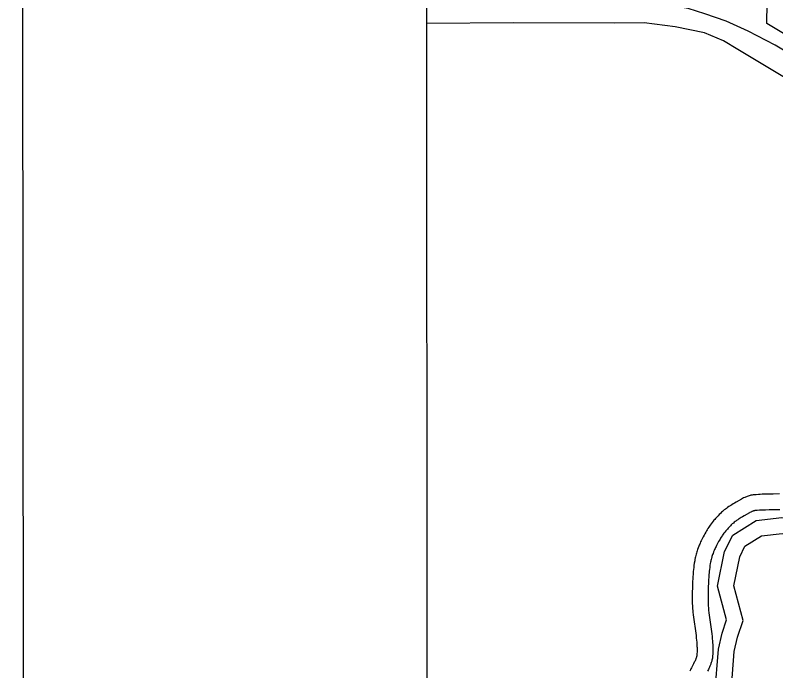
# Model space of a CAD drawing. Extents: x 3297753 to 3335611, y 652252 to 677623.
# Drawn here: x 3301087 to 3302528, y 661672 to 662915 of the extents above; entities that cross this region are included whole.
import ezdxf

# ---------------------------------------------------------------- set-up
doc = ezdxf.new("R2010")
doc.units = 0
for name, color, linetype in [('V-ANNO-SYMB', 7, 'Continuous'), ('V-GRID-FRAM', 7, 'Continuous'), ('V-ROAD-CNTR', 7, 'Continuous'), ('V-TOPO-SHOR', 7, 'Continuous')]:
    doc.layers.add(name, color=color, linetype=linetype)

msp = doc.modelspace()

# ---------------------------------------------------------------- linework, layer by layer
at = {"layer": 'V-ANNO-SYMB'}
msp.add_lwpolyline([(3301110.5, 653463.2), (3334193.7, 653496.9), (3334170.4, 676413.4), (3301087.2, 676379.8), (3301110.5, 653463.2)], dxfattribs=at)
at = {"layer": 'V-GRID-FRAM'}
msp.add_lwpolyline([(3301859.6, 675814.9), (3333399.1, 675847), (3333425.5, 657662.7), (3301870.2, 657630.6), (3301859.6, 675814.9)], dxfattribs=at)
at = {"layer": 'V-ROAD-CNTR'}
for points in [[(3303810, 662082.9), (3302527.1, 662858.5), (3302475.7, 662885), (3302434.4, 662903.8), (3302393.9, 662917.5), (3302362.2, 662928), (3302309, 662936.4), (3302263.1, 662937.3), (3301950.4, 662935.5), (3301864.8, 662934.4)], [(3302442.7, 661624.4), (3302449.2, 661709), (3302455.5, 661735.9), (3302466.1, 661767.9), (3302448.7, 661833.6), (3302459.8, 661888.6), (3302469.7, 661908.8), (3302501.3, 661928.3), (3302540.1, 661932.9), (3302598.1, 661927), (3302668.2, 661949.7), (3302705.5, 661986.3), (3302737.6, 662052.1)], [(3302412.9, 661629), (3302419.5, 661713.6), (3302426.6, 661744), (3302434.8, 661768.8), (3302417.9, 661832.6), (3302431.2, 661898.3), (3302446.5, 661929.7), (3302491.1, 661957.3), (3302539.9, 661963.1), (3302594.9, 661957.4), (3302652.3, 661976), (3302680.8, 662004.1), (3302688.7, 662020.3)], [(3302535.3, 662007.5), (3302523.3, 662007.4), (3302518.8, 662007.3), (3302514.8, 662007.2), (3302507.8, 662007.1), (3302502.5, 662006.9), (3302498.5, 662006.7), (3302495.5, 662006.5), (3302491, 662006.2), (3302486.4, 662005.9), (3302485, 662005.7), (3302483.7, 662005.5), (3302482.4, 662005.3), (3302481.1, 662005.1), (3302479.9, 662004.8), (3302477.8, 662004.2), (3302475.8, 662003.6), (3302474, 662003), (3302472.4, 662002.3), (3302470.9, 662001.7), (3302469.5, 662001.1), (3302467.2, 662000), (3302465.2, 661998.9), (3302463.4, 661997.9), (3302453, 661991.9), (3302450, 661990.2), (3302447.3, 661988.6), (3302444.9, 661987.2), (3302442.8, 661985.9), (3302441.1, 661984.8)], [(3302440.9, 661984.6), (3302439.4, 661983.6), (3302436.6, 661981.7), (3302434.5, 661980.2), (3302432.9, 661979), (3302430.6, 661977.2), (3302428.3, 661975.3), (3302427, 661974.1), (3302425.6, 661972.9), (3302423.2, 661970.7), (3302421, 661968.5), (3302419, 661966.4), (3302417.1, 661964.5), (3302415.4, 661962.6), (3302413.8, 661960.9), (3302412.4, 661959.2), (3302411.1, 661957.6), (3302409.8, 661956.1), (3302407.6, 661953.3), (3302405.8, 661950.8), (3302404.1, 661948.5), (3302402.8, 661946.6), (3302401.6, 661944.8), (3302399.6, 661941.8), (3302398.1, 661939.4), (3302397, 661937.6), (3302395.4, 661934.9), (3302393.8, 661932.2), (3302392.2, 661929.2), (3302390.6, 661926.4), (3302389.3, 661923.7), (3302388, 661921.2), (3302386.8, 661918.8), (3302385.8, 661916.6), (3302384.8, 661914.5), (3302384, 661912.5), (3302383.2, 661910.6), (3302382.4, 661908.8), (3302381.2, 661905.5), (3302380.1, 661902.5), (3302379.2, 661899.9), (3302378.5, 661897.6), (3302377.9, 661895.5), (3302377.4, 661893.7), (3302376.5, 661890.6), (3302376, 661888.2), (3302375.6, 661886.3), (3302375, 661883.6), (3302374.5, 661880.8), (3302373.8, 661876.2), (3302373.2, 661872), (3302372.7, 661868), (3302372.3, 661864.3), (3302371.9, 661860.8), (3302371.6, 661857.6), (3302371.4, 661854.5), (3302371.1, 661851.7), (3302370.8, 661846.4), (3302370.6, 661841.8), (3302370.4, 661837.7), (3302370.3, 661834.2), (3302370.1, 661828), (3302370, 661823.4), (3302369.9, 661816.6), (3302369.8, 661809.7), (3302369.8, 661806.1), (3302369.9, 661802.6), (3302370, 661799.2), (3302370.2, 661795.9), (3302370.4, 661792.7), (3302370.6, 661789.6), (3302370.9, 661786.7), (3302371.2, 661783.8), (3302371.8, 661778.3), (3302377.1, 661739), (3302377.6, 661734.4), (3302378, 661730.3), (3302378.3, 661726.8), (3302378.5, 661723.7), (3302378.7, 661721), (3302378.8, 661718.7), (3302378.9, 661716.6), (3302378.9, 661714.9), (3302378.9, 661711.8), (3302378.9, 661709.5), (3302378.9, 661707.8), (3302378.7, 661705.1)], [(3302535.6, 661977.5), (3302523.7, 661977.4), (3302519.3, 661977.3), (3302515.5, 661977.3), (3302508.8, 661977.1), (3302503.8, 661976.9), (3302500.1, 661976.7), (3302497.3, 661976.6), (3302493.2, 661976.3), (3302489.1, 661976), (3302488.6, 661975.9), (3302488.2, 661975.9), (3302487.8, 661975.8), (3302487.4, 661975.7), (3302487, 661975.6), (3302486.1, 661975.4), (3302485.3, 661975.1), (3302484.5, 661974.9), (3302483.7, 661974.5), (3302482.9, 661974.2), (3302482.2, 661973.9), (3302480.7, 661973.2), (3302479.3, 661972.4), (3302478.1, 661971.8), (3302468, 661965.9), (3302465, 661964.2), (3302462.6, 661962.8), (3302460.6, 661961.6), (3302458.9, 661960.5), (3302457.3, 661959.5)], [(3302457.5, 661959.7), (3302456.2, 661958.8), (3302454, 661957.3), (3302452.4, 661956.1), (3302451.3, 661955.3), (3302449.5, 661953.9), (3302447.8, 661952.4), (3302446.8, 661951.5), (3302445.8, 661950.7), (3302443.8, 661948.8), (3302442.1, 661947.2), (3302440.5, 661945.5), (3302439, 661944), (3302437.7, 661942.5), (3302436.4, 661941.1), (3302435.3, 661939.8), (3302434.2, 661938.6), (3302433.3, 661937.4), (3302431.5, 661935.1), (3302429.9, 661933), (3302428.6, 661931.2), (3302427.5, 661929.6), (3302426.5, 661928.2), (3302424.8, 661925.5), (3302423.6, 661923.6), (3302422.7, 661922.1), (3302421.3, 661919.8), (3302419.9, 661917.4), (3302418.5, 661914.8), (3302417.2, 661912.4), (3302416, 661910.1), (3302414.9, 661907.9), (3302413.9, 661905.9), (3302413.1, 661904.1), (3302412.3, 661902.3), (3302411.6, 661900.7), (3302410.9, 661899.2), (3302410.3, 661897.8), (3302409.3, 661895), (3302408.4, 661892.7), (3302407.7, 661890.6), (3302407.2, 661888.8), (3302406.7, 661887.2), (3302406.3, 661885.8), (3302405.7, 661883.3), (3302405.2, 661881.5), (3302404.9, 661880.1), (3302404.5, 661878), (3302404.1, 661875.8), (3302403.5, 661871.8), (3302402.9, 661868), (3302402.5, 661864.4), (3302402.1, 661861.1), (3302401.8, 661857.9), (3302401.5, 661855), (3302401.3, 661852.2), (3302401.1, 661849.6), (3302400.8, 661844.6), (3302400.5, 661840.3), (3302400.4, 661836.5), (3302400.2, 661833.2), (3302400.1, 661827.3), (3302400, 661822.9), (3302399.9, 661816.2), (3302399.8, 661809.6), (3302399.8, 661806.5), (3302399.9, 661803.5), (3302400, 661800.5), (3302400.1, 661797.7), (3302400.3, 661794.9), (3302400.5, 661792.2), (3302400.8, 661789.5), (3302401, 661787), (3302401.6, 661782), (3302406.9, 661742.7), (3302407.4, 661737.6), (3302407.9, 661733.1), (3302408.2, 661729.1), (3302408.5, 661725.6), (3302408.7, 661722.5), (3302408.8, 661719.8), (3302408.9, 661717.4), (3302408.9, 661715.3), (3302408.9, 661711.7), (3302408.9, 661708.9), (3302408.8, 661706.8), (3302408.7, 661703.9)], [(3302378.8, 661705.4), (3302378.6, 661702.8), (3302378.5, 661701.9), (3302378.4, 661701.1), (3302378.3, 661700.3), (3302378.1, 661699.5), (3302377.9, 661698.7), (3302377.7, 661697.9), (3302377.4, 661697.1), (3302377.1, 661696.3), (3302376.9, 661695.5), (3302376.6, 661694.7), (3302375.9, 661693.1), (3302375.2, 661691.5), (3302374.5, 661690), (3302373.8, 661688.6), (3302372.3, 661685.7), (3302369.5, 661680.3), (3302368.4, 661678.2), (3302367.4, 661676.2), (3302366.6, 661674.5), (3302365.9, 661672.9), (3302365.3, 661671.4)], [(3302408.7, 661703.6), (3302408.5, 661700.5), (3302408.3, 661698.4), (3302408.1, 661696.4), (3302407.7, 661694.5), (3302407.3, 661692.6), (3302406.9, 661690.9), (3302406.4, 661689.3), (3302405.9, 661687.8), (3302405.4, 661686.3), (3302404.9, 661684.9), (3302404.4, 661683.6), (3302403.4, 661681.2), (3302402.4, 661679), (3302401.5, 661677), (3302400.6, 661675.1), (3302398.9, 661671.9)]]:
    msp.add_lwpolyline(points, dxfattribs=at)
at = {"layer": 'V-TOPO-SHOR'}
for points in [[(3302511.5, 662899.5), (3302512.5, 662977.1), (3302507.1, 663192.8), (3302502.2, 663444.2), (3302497.2, 663701.1), (3302493.7, 663977.3), (3302487.9, 664243.5), (3302482.5, 664458.4), (3302477, 664681.1), (3302474.1, 664868.9)], [(3303081.4, 662476.4), (3302881.6, 662594.2), (3302579.1, 662776.3), (3302456.3, 662849.7), (3302429.1, 662866.5), (3302393.3, 662881.8), (3302337.5, 662893), (3302278.6, 662900.3), (3302222.1, 662899.9), (3302030.9, 662900.8), (3301867.2, 662899)], [(3302895.8, 662665.5), (3302752.4, 662753.7), (3302511.5, 662899.5)]]:
    msp.add_lwpolyline(points, dxfattribs=at)

doc.saveas('drawing.dxf')
